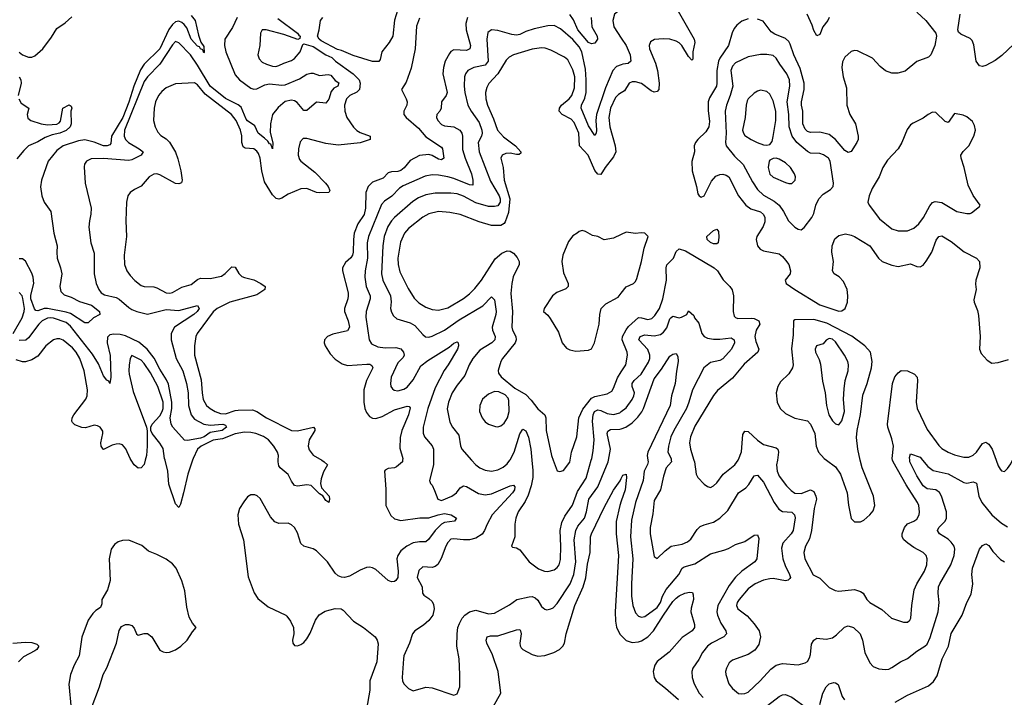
# Model space of a CAD drawing. Header units: inches. Extents: x 1682530 to 1839546, y 640742 to 791647.
# Tile 311 of 656: x 1736153 to 1742449, y 708484 to 712815. Entities that reach past the tile are written whole.
import ezdxf

# ---------------------------------------------------------------- set-up
doc = ezdxf.new("R2010")
doc.units = ezdxf.units.IN
doc.header["$MEASUREMENT"] = 0
for name, color, linetype in [('B7730', 7, 'Continuous'), ('B7731', 7, 'Continuous'), ('B7740', 7, 'Continuous'), ('B7741', 7, 'Continuous')]:
    doc.layers.add(name, color=color, linetype=linetype)

msp = doc.modelspace()

# ---------------------------------------------------------------- linework, layer by layer
at = {"layer": 'B7730', "color": 5}
for points, elevation in [([(1736955.9, 710000), (1736948.6, 709971.4), (1736930, 709949.8), (1736910, 709948.7), (1736884.8, 709970), (1736865, 710000)], 580), ([(1737258.8, 710000), (1737227.5, 709910), (1737200.8, 709790), (1737181.1, 709718.9), (1737170, 709697), (1737150, 709720.5), (1737106.1, 709846.1), (1737101.2, 709930), (1737082.3, 710000)], 580), ([(1738601.8, 710000), (1738601.3, 709990), (1738563.1, 709956.9), (1738549.3, 709950.7), (1738510, 709946.6), (1738490, 709936.2), (1738486.5, 709930), (1738494.1, 709814.1), (1738494.8, 709710), (1738526.3, 709646.3), (1738550, 709623.9), (1738590, 709615.2), (1738711.7, 709631.7), (1738770, 709631.4), (1738829.4, 709650.6), (1738870, 709658), (1738911.3, 709651.3), (1738945.3, 709630), (1738933.1, 709610), (1738870, 709600.7), (1738849.3, 709590.7), (1738808.9, 709551.1), (1738768, 709492), (1738750, 709477.1), (1738710, 709478), (1738670, 709471.8), (1738627.9, 709450), (1738590, 709419.9), (1738570, 709390.9), (1738565, 709370), (1738573.7, 709290), (1738571.9, 709250), (1738559.2, 709230), (1738550, 709223.7), (1738530, 709221.7), (1738510, 709229.9), (1738430, 709301.5), (1738410, 709312.2), (1738390, 709316.4), (1738370, 709313.7), (1738330, 709297.7), (1738262.3, 709257.7), (1738230, 709250.8), (1738210, 709251.9), (1738190, 709260.4), (1738170, 709276.9), (1738122, 709350), (1738050, 709420.4), (1738030, 709433.8), (1737970, 709450.9), (1737950, 709466.9), (1737930, 709534.7), (1737910, 709568.4), (1737890, 709587.2), (1737870, 709596.4), (1737810, 709594.3), (1737785.4, 709605.4), (1737757.2, 709637.2), (1737690, 709755.1), (1737671.6, 709771.6), (1737657.4, 709777.4), (1737630, 709778), (1737610, 709766), (1737585.5, 709734.5), (1737559.6, 709690), (1737548, 709650), (1737553, 709590), (1737583.2, 709490), (1737613.5, 709253.5), (1737652.7, 709152.7), (1737675.8, 709115.8), (1737742.2, 709062.2), (1737854.8, 709010), (1737862, 709002), (1737883.8, 708970), (1737903.1, 708930), (1737906.7, 708890), (1737897.1, 708850), (1737899.1, 708830), (1737910, 708814.8), (1737930, 708813.4), (1737950, 708821.6), (1737970, 708833.4), (1737990, 708858), (1738010, 708894), (1738043.9, 708976.1), (1738068.3, 709011.7), (1738105.8, 709034.2), (1738170, 709051), (1738208.9, 709048.9), (1738222.1, 709042.1), (1738286.5, 708970), (1738350.8, 708930.8), (1738425.2, 708870), (1738438, 708850), (1738445.8, 708825.8), (1738437.1, 708710), (1738391, 708590), (1738391.9, 708530), (1738371.5, 708408.5)], 620), ([(1738084.1, 710000), (1738100.7, 709990), (1738122, 709970), (1738095, 709925), (1738080, 709880), (1738075.8, 709850), (1738082.6, 709822.6), (1738132.2, 709770), (1738134.9, 709750), (1738130.2, 709729.8), (1738110, 709742.7), (1738091.4, 709771.4), (1738070, 709785.6), (1738017.1, 709837.1), (1737990, 709842.2), (1737930, 709832.8), (1737910, 709837.1), (1737890, 709864.7), (1737869.2, 709909.2), (1737818.7, 709950), (1737810, 709963.2), (1737805.3, 709990), (1737805.7, 710000)], 580), ([(1738798.4, 710000), (1738798.2, 709970), (1738773.4, 709870), (1738778.8, 709850), (1738790, 709840.7), (1738806.2, 709806.2), (1738826.2, 709750), (1738850, 709742), (1738915.6, 709770), (1738945.4, 709790), (1738970, 709823.1), (1738990, 709836.5), (1739010, 709832.1), (1739087.3, 709787.3), (1739130, 709778.8), (1739170, 709785.2), (1739290, 709835.9), (1739310, 709839.6), (1739319.6, 709830), (1739317.3, 709810), (1739305.2, 709790), (1739175.1, 709650), (1739141.1, 709590), (1739126, 709550), (1739110, 709526.2), (1739070, 709500.7), (1739030, 709490.6), (1738990.1, 709489.9), (1738930, 709496.8), (1738910, 709494), (1738890, 709472.6), (1738876.8, 709450), (1738848.2, 709371.8), (1738826.2, 709333.8), (1738810, 709320.3), (1738790, 709313.3), (1738730, 709317.2), (1738706.1, 709293.9), (1738694, 709250), (1738727.2, 709190), (1738728.8, 709148.8), (1738736.7, 709136.7), (1738770, 709116.3), (1738790, 709097.3), (1738798.3, 709078.3), (1738802.4, 709050), (1738794.9, 709010), (1738770, 708975.1), (1738735.1, 708944.9), (1738679.1, 708910), (1738663.7, 708890), (1738646, 708830), (1738610.3, 708750), (1738606.5, 708730), (1738598.3, 708610), (1738600.3, 708590), (1738610.2, 708570.2), (1738639.4, 708539.4), (1738670, 708525.7), (1738750, 708548.5), (1738790, 708543.7), (1738930, 708498.8), (1738950, 708506), (1738967, 708550), (1738967.6, 708630), (1738963, 708730), (1738948.7, 708810), (1738949.8, 708890), (1738955.5, 708930), (1738964.4, 708955.6), (1738981.6, 708990), (1738999.3, 709010), (1739029, 709031), (1739070, 709041.9), (1739150, 709016.6), (1739190, 709020.9), (1739285.3, 709074.7), (1739331.7, 709108.3), (1739410, 709126.8), (1739430, 709128.4), (1739450, 709120.7), (1739465.5, 709105.5), (1739490, 709064.4), (1739510, 709048.5), (1739524, 709044), (1739550, 709048.8), (1739563.6, 709056.4), (1739590, 709082.8), (1739671.9, 709210), (1739696.9, 709270), (1739709.5, 709350), (1739697.6, 709490), (1739709.9, 709550), (1739722.8, 709577.2), (1739765, 709630), (1739778.1, 709670), (1739791.5, 709750), (1739849.9, 709830), (1739915.8, 709990), (1739917.6, 710000)], 640), ([(1739042.7, 710000), (1739070, 709969.1), (1739094.4, 709950), (1739130, 709935), (1739170, 709930.2), (1739210, 709937.5), (1739245.1, 709954.9), (1739270, 709975.8), (1739288, 710000)], 660), ([(1739428.1, 710000), (1739433.9, 709933.9), (1739433.5, 709890), (1739423.9, 709836.1), (1739404.9, 709775.1), (1739385, 709735), (1739340.2, 709670), (1739325.8, 709630), (1739319.7, 709590), (1739319.6, 709510), (1739298.8, 709450), (1739303.8, 709443.8), (1739330, 709439.1), (1739350, 709427.3), (1739410.3, 709350), (1739470, 709304.5), (1739509.7, 709290.3), (1739530, 709289.2), (1739570, 709299.1), (1739590, 709312.9), (1739601.6, 709330), (1739610, 709364.7), (1739612.2, 709450), (1739608.1, 709550), (1739618.7, 709601.3), (1739638, 709642), (1739687.8, 709712.2), (1739720.3, 709799.7), (1739774.6, 709885.4), (1739808.2, 710000)], 660), ([(1739564.7, 710000), (1739590, 709931), (1739606.8, 709926.8), (1739630, 709934.8), (1739670, 709987.7), (1739672.2, 710000)], 680), ([(1739161.4, 708390), (1739229.7, 708510), (1739211.7, 708648.3), (1739176.1, 708756.1), (1739139.3, 708830), (1739136.4, 708850), (1739142, 708870), (1739162.8, 708877.2), (1739210, 708877.8), (1739330, 708915.6), (1739350, 708916.5), (1739355.2, 708910), (1739358.5, 708890), (1739351.2, 708830), (1739353.4, 708813.4), (1739360.6, 708800.6), (1739370, 708788.9), (1739430, 708756.9), (1739466.4, 708746.4), (1739510, 708751.3), (1739569.4, 708770), (1739605.6, 708790), (1739626.3, 708810), (1739636.4, 708830), (1739647.4, 708890), (1739702.2, 709070), (1739755.3, 709190), (1739772.6, 709247.4), (1739783.9, 709336.1), (1739801.3, 709410), (1739803.4, 709510), (1739808.5, 709530), (1739890, 709697.4), (1739950, 709808.2), (1739992.3, 709867.7), (1740000, 709883.5)], 620), ([(1740000, 709738.6), (1739990.1, 709710), (1739967.2, 709607.2), (1739967, 709530), (1739981.7, 709390), (1739960.9, 709030), (1739963.3, 708970), (1739970, 708932.7), (1739990, 708888.2), (1740000, 708878.1)], 620), ([(1736610.6, 708409.4), (1736664.2, 708550), (1736687.1, 708630), (1736710, 708673), (1736772.3, 708830), (1736789.7, 708910.3), (1736803.5, 708936.5), (1736830, 708950.4), (1736850, 708950.3), (1736870, 708943.8), (1736885.1, 708925.1), (1736899.3, 708890), (1736910, 708880.4), (1736950, 708891.7), (1736971.2, 708891.2), (1736998, 708870), (1737050, 708785.7), (1737070, 708774.3), (1737090, 708770.3), (1737110, 708772.8), (1737150, 708787.9), (1737184.2, 708810), (1737224, 708850), (1737257.2, 708902.8), (1737282, 708930), (1737258, 708958), (1737236.9, 708996.9), (1737221, 709061), (1737210, 709164), (1737190, 709229), (1737154.3, 709310), (1737130, 709337.4), (1737090, 709366.4), (1737030, 709397.4), (1736977.4, 709417.4), (1736934.2, 709454.2), (1736850, 709487.6), (1736810, 709486.8), (1736782.6, 709477.4), (1736759.2, 709460.8), (1736737.8, 709430), (1736724.7, 709370), (1736731.7, 709230), (1736715.3, 709170), (1736678.4, 709110), (1736678, 709082), (1736670, 709058), (1736640.3, 709039.7), (1736619.9, 709020.1), (1736590, 708977.2), (1736551.4, 708868.6), (1736532.3, 708750), (1736501.5, 708690), (1736478.9, 708630), (1736467.3, 708567.3), (1736481.7, 708410)], 620), ([(1736110.2, 708830.2), (1736190, 708836.6), (1736230, 708833.6), (1736263.5, 708823.5), (1736274.7, 708810), (1736262.7, 708790), (1736250, 708780.8), (1736176.7, 708743.3), (1736145.3, 708710)], 580)]:
    msp.add_lwpolyline(points, dxfattribs=dict(at, elevation=elevation))
at = {"layer": 'B7731', "color": 5}
for points, elevation in [([(1738570, 712879.8), (1738550, 712811.5), (1738538.8, 712710), (1738516.2, 712670), (1738468.1, 712610), (1738458.5, 712561.5), (1738450, 712547.8), (1738410, 712547.4), (1738286.1, 712586.1), (1738210, 712619.2), (1738184.3, 712624.3), (1738079.7, 712679.7), (1738066.9, 712690), (1738057.2, 712710), (1738068.9, 712750), (1738076, 712810), (1738091.5, 712828.5)], 580), ([(1740000, 712878.4), (1739985.5, 712874.5), (1739955.6, 712850), (1739945.4, 712810), (1739952, 712770), (1740000, 712698.1)], 660), ([(1737250, 712843.1), (1737274.4, 712810), (1737296.6, 712716.6), (1737312.3, 712672.3), (1737330, 712644.7), (1737333.4, 712606.6), (1737330, 712603.7), (1737323.7, 712623.7), (1737310, 712628), (1737302.6, 712642.6), (1737290, 712646.8), (1737250, 712691.1), (1737222.7, 712762.7), (1737205.5, 712785.5), (1737190, 712798.3), (1737170, 712806.4), (1737150, 712800.9), (1737130, 712784.3), (1737107, 712753), (1737048.8, 712630), (1736950, 712530.4), (1736924.9, 712495.1), (1736883.8, 712390), (1736851.4, 712288.6), (1736811.6, 712190), (1736740.1, 712070), (1736735, 712025), (1736730, 712014.8), (1736711.6, 712008.4), (1736690, 712009.9), (1736630, 712032.7), (1736570, 712046.4), (1736530, 712041.5), (1736430.2, 712010), (1736390, 711978.4), (1736336.1, 711910), (1736292.3, 711790), (1736287.1, 711747.1), (1736294.9, 711690), (1736310.2, 711650), (1736351.4, 711590), (1736371.4, 711450), (1736392.7, 711370), (1736389.5, 711330), (1736393, 711290), (1736413.9, 711230), (1736421.5, 711190), (1736409.6, 711110), (1736417.1, 711077.1), (1736436.6, 711056.6), (1736481.7, 711041.7), (1736534.9, 711014.9), (1736613.2, 710990), (1736664.2, 710950), (1736665.5, 710930), (1736625.5, 710910), (1736590, 710878), (1736570, 710877.8), (1736477.4, 710937.4), (1736450, 710946.5), (1736330, 710970.3), (1736310, 710969.3), (1736270, 710954.5), (1736256.3, 710956.3), (1736246.8, 710966.8), (1736224.7, 711030), (1736224.6, 711055.4), (1736243.3, 711130), (1736238.4, 711170), (1736230, 711195.3), (1736190, 711271.5), (1736170, 711285.7), (1736150, 711286.6)], 540), ([(1736150, 712607.6), (1736170, 712591.6), (1736210, 712576), (1736230, 712575.3), (1736250, 712584.9), (1736301.3, 712630), (1736356.4, 712703.6), (1736390, 712758.8), (1736444.1, 712795.9), (1736486, 712834)], 540), ([(1737542.7, 712830), (1737514.8, 712765.2), (1737465.4, 712690), (1737461.6, 712650), (1737471.9, 712610), (1737530, 712462), (1737559.5, 712430), (1737630, 712378.5), (1737650, 712370.6), (1737670, 712372.7), (1737721, 712399), (1737750, 712406.3), (1737830, 712397.4), (1737850, 712399.9), (1737942.3, 712437.7), (1737990, 712467.2), (1738013.7, 712473.7), (1738030, 712474), (1738070, 712459.3), (1738126, 712466), (1738141.6, 712461.6), (1738170, 712426.8), (1738192.7, 712412.7), (1738187.3, 712390), (1738162.2, 712377.8), (1738144.2, 712355.8), (1738130, 712306.9), (1738110, 712281.1), (1738050, 712288.9), (1737990, 712234.7), (1737970, 712235.6), (1737927, 712287), (1737910, 712297.3), (1737890, 712301.7), (1737850, 712291.7), (1737805.1, 712254.9), (1737769.6, 712210), (1737756.6, 712150), (1737753.8, 712093.8), (1737771, 712029), (1737770, 711989), (1737759.2, 712019.2), (1737750, 712021.1), (1737739.2, 712039.2), (1737718.7, 712058.7), (1737677, 712090), (1737656.8, 712136.8), (1737610, 712168.7), (1737600.4, 712180.4), (1737570, 712255.6), (1737550, 712271.8), (1737470, 712311.4), (1737370.9, 712390), (1737290, 712523.8), (1737244.5, 712590), (1737170, 712667.1), (1737150, 712675.6), (1737130, 712654), (1737049.5, 712530.5), (1736970, 712451.1), (1736950, 712419.8), (1736824, 712110), (1736820.9, 712070), (1736829.4, 712050), (1736849.7, 712029.7), (1736917.4, 711990), (1736943.1, 711970), (1736930.3, 711950), (1736870, 711919.5), (1736850, 711914.7), (1736690, 711927.4), (1736610, 711925.1), (1736580.4, 711910), (1736568.2, 711891.8), (1736565.7, 711874.3), (1736571.9, 711770), (1736609.2, 711610), (1736608.3, 711571.7), (1736598.5, 711530), (1736595.2, 711490), (1736608.8, 711390), (1736630, 711322), (1736630.2, 711190), (1736642.4, 711130), (1736659, 711090), (1736674.6, 711070), (1736695.9, 711055.9), (1736770, 711038.6), (1736790, 711029.3), (1736850, 710975), (1736870, 710962.9), (1736902, 710950), (1736970, 710933.3), (1737090, 710962.8), (1737170, 710956.9), (1737290, 710988.4), (1737299.7, 710970), (1737287.9, 710950), (1737267.2, 710930), (1737143.1, 710850), (1737122.4, 710810), (1737121.8, 710770), (1737153, 710650), (1737197.1, 710570), (1737220.5, 710490), (1737230.5, 710430), (1737231.6, 710350), (1737248.7, 710288.7), (1737270, 710262.3), (1737330, 710230.9), (1737370, 710222.5), (1737451.3, 710230), (1737470, 710223), (1737476.1, 710210), (1737448.4, 710190), (1737370, 710176.1), (1737331.6, 710150), (1737310, 710141.2), (1737225.6, 710125.6), (1737207.6, 710127.6), (1737132.6, 710210), (1737121.1, 710230), (1737116, 710270), (1737125.3, 710330), (1737126.1, 710370), (1737105.3, 710485.3), (1737092.8, 710512.8), (1737050, 710580.7), (1737012.8, 710652.8), (1736967.4, 710710), (1736914.2, 710754.2), (1736830, 710795.4), (1736796.3, 710803.7), (1736754.2, 710805.8), (1736730, 710802), (1736713.8, 710786.2), (1736713.4, 710750), (1736731, 710669), (1736735.8, 710530), (1736730, 710489), (1736723.9, 710503.9), (1736710, 710511.3), (1736690, 710538.3), (1736656.5, 710616.5), (1736618, 710678), (1736477.2, 710857.2), (1736450, 710879.9), (1736370, 710907.4), (1736350, 710910.2), (1736330, 710907.1), (1736296.6, 710890), (1736274.7, 710870), (1736210, 710781.6), (1736192.6, 710767.4), (1736150, 710765.2)], 560), ([(1737802.9, 712822.9), (1737930.4, 712730), (1737937, 712717), (1737946.8, 712710), (1737944.7, 712695.3), (1737930.7, 712689.3), (1737841, 712721), (1737730, 712750.8), (1737704, 712750), (1737692.4, 712730), (1737688.9, 712650), (1737676, 712590), (1737684.8, 712564.8), (1737703.7, 712543.7), (1737730.8, 712530), (1737770, 712517.3), (1737790, 712515.2), (1737810, 712521.5), (1737841.7, 712538.3), (1737890, 712553.7), (1737910, 712566.7), (1737946.5, 712610), (1737964.1, 712655.9), (1737970, 712661), (1738030, 712643.3), (1738110.9, 712590), (1738150, 712573.8), (1738172.1, 712550), (1738286.3, 712470), (1738322.7, 712430), (1738330.7, 712409.3), (1738325.4, 712370), (1738308.6, 712351.4), (1738264.4, 712330), (1738242.8, 712310), (1738230.2, 712270), (1738231.1, 712230), (1738243.8, 712190), (1738288.4, 712128.4), (1738307.9, 712107.9), (1738330, 712093.7), (1738394.6, 712070), (1738393.4, 712050), (1738330, 712029.1), (1738190, 712013.4), (1738110, 712023.8), (1737990, 712056), (1737964.8, 712055.2), (1737946.4, 712033.6), (1737934.9, 711990), (1737933.4, 711950), (1737942.4, 711922.4), (1737950.4, 711910), (1738040.2, 711840.2), (1738109.3, 711770), (1738125, 711750), (1738135.5, 711724.5), (1738128.8, 711711.2), (1738070, 711709), (1738050, 711710.4), (1737990, 711735.6), (1737950, 711735.2), (1737870, 711699.9), (1737830, 711675), (1737810, 711668.4), (1737792.5, 711672.5), (1737770, 711695.8), (1737719.4, 711779.4), (1737701.2, 711850), (1737690.6, 711930.6), (1737679.5, 711959.5), (1737670, 711975.5), (1737650, 711990.6), (1737593.9, 711993.9), (1737583, 712003), (1737573.7, 712030), (1737572.8, 712072.8), (1737565.6, 712110), (1737536.2, 712170), (1737506.7, 712210), (1737339.3, 712339.3), (1737290, 712398.4), (1737270, 712412.5), (1737150, 712405.3), (1737090, 712379.8), (1737062.8, 712357.2), (1737041.6, 712330), (1737022.3, 712290), (1737012.1, 712250), (1737007.9, 712170), (1737019.5, 712130), (1737037.1, 712097.1), (1737055.8, 712075.8), (1737090, 712053.1), (1737110, 712033.1), (1737148.5, 711968.5), (1737165, 711925), (1737183.9, 711850), (1737191, 711790), (1737187.4, 711772.6), (1737170, 711765.6), (1737150, 711769), (1737050, 711824.2), (1737030, 711830.8), (1737010, 711828.3), (1736982, 711810), (1736930, 711751.1), (1736887.7, 711730), (1736859.3, 711710), (1736844.9, 711690), (1736836.5, 711650), (1736831.3, 711528.7), (1736836.6, 711430), (1736820.7, 711310), (1736823.2, 711250), (1736839, 711210), (1736860.5, 711180.5), (1736890, 711147.2), (1736930, 711116.5), (1736950, 711108.9), (1737010, 711108), (1737030, 711102.4), (1737090, 711070.2), (1737112.7, 711067.3), (1737130, 711071.3), (1737190, 711104.7), (1737250, 711122.4), (1737290, 711154.7), (1737310, 711163.5), (1737370, 711160.8), (1737444, 711176), (1737467.9, 711192.1), (1737510, 711236.1), (1737530, 711233.4), (1737553.9, 711193.9), (1737574.3, 711174.3), (1737590, 711166.4), (1737650, 711152.7), (1737694.7, 711130), (1737722, 711110), (1737720.7, 711090), (1737670, 711057.4), (1737496.9, 711010), (1737414.7, 710970), (1737390, 710947.1), (1737287.1, 710810), (1737279.1, 710790), (1737270.2, 710730), (1737270, 710672), (1737313.9, 710513.9), (1737319.3, 710430), (1737327.2, 710387.2), (1737348.4, 710350), (1737370.2, 710330), (1737402.4, 710310), (1737437.7, 710297.7), (1737470, 710295.2), (1737530, 710316.5), (1737550, 710319.4), (1737642.3, 710322.3), (1737670, 710310.1), (1737730.2, 710270), (1737890, 710189.4), (1737930, 710186.8), (1738031.3, 710210), (1738039.7, 710199.7), (1738040.8, 710190), (1738003.2, 710130), (1737997.3, 710090), (1738004.9, 710065), (1738030, 710032.7), (1738084.1, 710000)], 580), ([(1738710, 712825.2), (1738690, 712773.3), (1738681.8, 712630), (1738655.4, 712504.6), (1738623.5, 712416.5), (1738594.4, 712370), (1738625.1, 712310), (1738630.2, 712290), (1738627.5, 712270), (1738609.2, 712230), (1738610.2, 712210), (1738624.4, 712190), (1738702.1, 712122.1), (1738750, 712067.5), (1738850, 712000.3), (1738857.2, 711990), (1738865.3, 711930), (1738850, 711919.2), (1738830, 711922.9), (1738790, 711947.1), (1738770, 711953.3), (1738710, 711946.8), (1738650, 711915), (1738611.8, 711868.2), (1738590, 711851.6), (1738570, 711845.5), (1738530, 711843.2), (1738510, 711835.4), (1738477.8, 711802.2), (1738410, 711776.5), (1738381.8, 711750), (1738365.9, 711710), (1738363.3, 711610), (1738356.2, 711570), (1738316.1, 711510), (1738292.5, 711450), (1738286.8, 711410), (1738286.4, 711330), (1738281.7, 711310), (1738270, 711293.5), (1738235.8, 711264.2), (1738217.2, 711230), (1738217.5, 711210), (1738253.2, 711070), (1738254.3, 711050), (1738251.9, 711030), (1738229.4, 710970), (1738230.1, 710950), (1738253.6, 710890), (1738262, 710850), (1738250, 710826), (1738154.4, 710805.6), (1738120.5, 710790), (1738103.1, 710770), (1738100.3, 710750), (1738105.3, 710730), (1738138.6, 710678.6), (1738170, 710644.4), (1738215, 710615), (1738250, 710604.3), (1738373.6, 710613.6), (1738392.5, 710612.5), (1738405.6, 710605.6), (1738411.5, 710590), (1738370, 710508.4), (1738353.6, 710450), (1738353.7, 710370), (1738359.3, 710330), (1738370, 710304.2), (1738390, 710279.1), (1738410, 710268.5), (1738430, 710266.4), (1738470, 710279.2), (1738550, 710321.7), (1738630, 710345.6), (1738643.9, 710343.9), (1738650, 710334.8), (1738638.2, 710290), (1738596.6, 710190), (1738585.2, 710145.2), (1738584.3, 710075.7), (1738602.3, 710010), (1738601.8, 710000)], 620), ([(1739016.8, 712830), (1739006.3, 712790), (1739008.4, 712750), (1739034.6, 712650), (1739032.3, 712630), (1739010, 712618), (1738930, 712623), (1738910, 712611.3), (1738900.4, 712599.6), (1738874, 712550), (1738863, 712510), (1738859.3, 712470), (1738886.9, 712350), (1738880.8, 712330), (1738849.3, 712290), (1738848.8, 712250), (1738840.5, 712230), (1738821.1, 712210), (1738819.1, 712190), (1738827.6, 712170), (1738850, 712146), (1738870, 712136.8), (1738930, 712131.3), (1738966.6, 712110), (1738980.1, 712090), (1738984.5, 712070), (1738985.2, 711985.2), (1739000.7, 711930), (1739041.2, 711830), (1739051.4, 711788.6), (1739050, 711758), (1739030, 711760.6), (1738930, 711800.3), (1738890, 711811.7), (1738830, 711822.5), (1738790, 711824.4), (1738744.9, 711815.1), (1738605.6, 711754.4), (1738580.9, 711739.1), (1738533, 711687), (1738485.1, 711654.9), (1738465.6, 711634.4), (1738382.5, 711430), (1738374.9, 711390), (1738377.6, 711290), (1738362.5, 711210), (1738361, 711170), (1738369, 711110), (1738394.8, 711050), (1738395, 711030), (1738368.7, 710950), (1738365.6, 710914.4), (1738388.7, 710768.7), (1738403.1, 710743.1), (1738444.1, 710724.1), (1738490, 710718), (1738559.1, 710719.1), (1738590, 710711.1), (1738606.7, 710690), (1738611.6, 710670), (1738604.5, 710655.5), (1738570, 710623), (1738529.3, 710530), (1738523.2, 710490), (1738526.9, 710470), (1738536.4, 710456.4), (1738547.9, 710447.9), (1738570, 710444), (1738610, 710454), (1738630, 710467.2), (1738670, 710512.6), (1738718, 710602), (1738763, 710637), (1738898.4, 710721.6), (1738930, 710747.6), (1738950, 710756.5), (1738956.5, 710750), (1738958.2, 710730), (1738952.6, 710710), (1738893.2, 710610), (1738866.5, 710573.5), (1738810, 710463.1), (1738762.1, 710330), (1738732.4, 710210), (1738732.6, 710172.6), (1738741.3, 710150), (1738790.7, 710090.7), (1738798.9, 710070), (1738798.4, 710000)], 640), ([(1739807.1, 712830), (1739811.3, 712770), (1739845.5, 712710), (1739847.8, 712690), (1739830, 712666.3), (1739810, 712660.8), (1739790, 712670.5), (1739721.7, 712750), (1739694, 712814), (1739670, 712848.6)], 640), ([(1740000, 712527.6), (1739970, 712516.4), (1739945.8, 712490), (1739899.5, 712380.5), (1739840.9, 712210), (1739837.5, 712170), (1739841, 712110), (1739838.3, 712090), (1739830, 712074.5), (1739790, 712137.2), (1739744.1, 712250), (1739744.9, 712270), (1739767.3, 712312.7), (1739775.2, 712350), (1739775.7, 712430), (1739770, 712499.5), (1739748, 712610), (1739730, 712642.2), (1739690, 712688.7), (1739610, 712757.7), (1739570, 712777.8), (1739530, 712776.3), (1739442.3, 712757.7), (1739390, 712740.6), (1739350, 712721), (1739330, 712717.1), (1739300.3, 712720.3), (1739210, 712746.3), (1739169.3, 712750.7), (1739147.2, 712732.8), (1739139, 712690), (1739147.5, 712550), (1739130, 712525.4), (1739057.1, 712510), (1739019, 712490), (1739004.2, 712470), (1738997.1, 712450), (1738995.1, 712390), (1738999.4, 712350), (1739019, 712270), (1739040.1, 712230), (1739090, 712159.1), (1739107.3, 712110), (1739111.2, 712090), (1739106.5, 712070), (1739085.5, 712030), (1739091.2, 711970), (1739163.7, 711783.7), (1739218.2, 711690), (1739225.7, 711670), (1739225.9, 711650), (1739210, 711626.1), (1739190, 711620.7), (1739150, 711622.2), (1739070, 711644.6), (1738990, 711687.3), (1738950, 711701.7), (1738910, 711706), (1738810, 711706.2), (1738750, 711695.2), (1738703.7, 711676.3), (1738666.5, 711653.5), (1738548.7, 711550), (1738530.1, 711529.9), (1738506.9, 711493.1), (1738484.2, 711430), (1738475, 711370), (1738467.3, 711190), (1738476.1, 711150), (1738523.3, 711050), (1738528.7, 711011.3), (1738524.2, 710970), (1738530, 710944.9), (1738542.3, 710922.3), (1738563.9, 710903.9), (1738650, 710878.3), (1738680.5, 710860.5), (1738730, 710802.6), (1738748.6, 710788.6), (1738770, 710786.2), (1738790, 710792), (1738870, 710830.1), (1738963, 710897), (1739113.9, 710986.1), (1739170, 711044.6), (1739190, 711024), (1739199.8, 710950), (1739198.3, 710930), (1739173.9, 710850), (1739175.5, 710830), (1739192.7, 710790), (1739191.9, 710770), (1739171.3, 710750), (1739096.1, 710703.9), (1739050.1, 710650), (1739026.7, 710610), (1738998.5, 710541.5), (1738950, 710479.3), (1738919.4, 710430), (1738894.8, 710370), (1738887.2, 710327.2), (1738902.6, 710242.5), (1738919.6, 710210), (1738960.6, 710160.6), (1738972, 710092.1), (1738980.9, 710070), (1739042.7, 710000)], 660), ([(1740000, 712348.3), (1739982.7, 712337.3), (1739963, 712317), (1739930.6, 712250), (1739919.4, 712190), (1739926.9, 712130), (1739960.5, 712010), (1739965, 711970), (1739950, 711938), (1739897.6, 711870), (1739870, 711825.4), (1739850, 711828.7), (1739830, 711851.6), (1739789, 711949), (1739733.3, 712010), (1739728, 712090), (1739698.7, 712158.7), (1739679.7, 712179.7), (1739621.5, 712210), (1739603, 712230), (1739604, 712250), (1739616.9, 712270), (1739667.1, 712310), (1739683.8, 712330), (1739700.3, 712379.7), (1739703.7, 712450), (1739690, 712494), (1739658.1, 712558.1), (1739636.7, 712576.7), (1739550, 712620.7), (1739513.6, 712633.6), (1739490, 712636.3), (1739430, 712627.4), (1739310, 712590.6), (1739283.6, 712576.4), (1739263.7, 712556.3), (1739210.1, 712469.9), (1739153.6, 712406.4), (1739139.1, 712380.9), (1739131.5, 712350), (1739134.6, 712310), (1739144.7, 712270), (1739182.6, 712182.6), (1739207.5, 712110), (1739247.4, 712067.4), (1739322.7, 712010), (1739357.6, 711970), (1739356.9, 711963.1), (1739347.1, 711952.9), (1739330, 711952.8), (1739290, 711962.9), (1739260.5, 711959.5), (1739238.2, 711950), (1739229.5, 711930.5), (1739243.8, 711870), (1739250.7, 711790), (1739287.8, 711670), (1739277.8, 711582.2), (1739256.8, 711523.2), (1739250, 711511.8), (1739230, 711499.4), (1739170, 711500.2), (1739090, 711522.5), (1738970, 711569.8), (1738902.5, 711582.5), (1738830, 711588.4), (1738770, 711574), (1738730, 711553.8), (1738639.3, 711480.7), (1738612.9, 711450), (1738587.7, 711392.3), (1738571.3, 711290), (1738572.5, 711250), (1738583.3, 711203.3), (1738636.2, 711096.2), (1738675.2, 711035.2), (1738704.8, 711004.8), (1738750, 710978.6), (1738790, 710963.8), (1738830, 710959.4), (1738890, 710973.6), (1738990, 711032.7), (1739030, 711062.3), (1739063.7, 711096.3), (1739105.2, 711150), (1739194.2, 711285.8), (1739236.2, 711323.8), (1739270, 711338.6), (1739290, 711335), (1739310, 711322.4), (1739334.8, 711294.8), (1739347.5, 711270), (1739347.2, 711250), (1739308.5, 711171.5), (1739299.6, 711130), (1739294.2, 711065.8), (1739303.3, 710950), (1739300.9, 710850), (1739305.2, 710830), (1739326.3, 710790), (1739328.5, 710770), (1739321.7, 710750), (1739239.7, 710650), (1739229.2, 710630), (1739213.4, 710573.4), (1739215.5, 710555.5), (1739232.3, 710532.3), (1739319.5, 710459.5), (1739390, 710418.9), (1739424.2, 710384.2), (1739467.1, 710327.1), (1739510.1, 710290.1), (1739517.3, 710270), (1739518.4, 710190), (1739553.8, 710030), (1739564.7, 710000)], 680), ([(1736150.1, 712450), (1736160.1, 712430), (1736162.9, 712410), (1736143.2, 712330)], 520), ([(1736146.7, 712310), (1736162.8, 712282.8), (1736210.7, 712250), (1736200.7, 712210), (1736205.8, 712185.8), (1736224.7, 712170), (1736290, 712148.7), (1736330, 712143.7), (1736391.5, 712148.5), (1736404.5, 712155.5), (1736413.3, 712166.7), (1736428.5, 712250), (1736470.4, 712270.4), (1736482.8, 712262.8), (1736487.3, 712250), (1736480.4, 712230), (1736483.1, 712150), (1736474.9, 712130), (1736450, 712107.9), (1736410.3, 712090), (1736360.5, 712079.5), (1736316.7, 712063.3), (1736270, 712035.6), (1736210.4, 712009.6), (1736179.9, 711980.1), (1736133.9, 711926.1)], 520), ([(1740000, 711442.5), (1739950, 711418.5), (1739890, 711408), (1739850, 711429.2), (1739815.3, 711435.3), (1739770, 711462), (1739750, 711468.7), (1739730, 711462), (1739718, 711450), (1739690, 711434.5), (1739663, 711397), (1739626.3, 711310), (1739620.1, 711270), (1739630, 711197.4), (1739659.3, 711130), (1739659.2, 711110), (1739645.5, 711094.5), (1739588.4, 711071.6), (1739559.7, 711050), (1739505.8, 710970), (1739502, 710950), (1739530, 710927.6), (1739545.7, 710905.7), (1739598.7, 710818.7), (1739622.6, 710750), (1739650, 710716.4), (1739670, 710704.2), (1739710, 710696.5), (1739790, 710702.4), (1739810, 710711.6), (1739829.3, 710750.7), (1739858.5, 710870), (1739861.5, 710930), (1739872.1, 710970), (1739900.2, 710999.8), (1739979.3, 711040.7), (1740000, 711067.9)], 720), ([(1736111.2, 710810), (1736169.4, 710910), (1736181.7, 710950), (1736183.4, 710970), (1736173.3, 711033.3), (1736169.3, 711049.3), (1736150, 711072)], 560), ([(1736865, 710000), (1736858.4, 710010), (1736831.9, 710071.9), (1736810, 710096.8), (1736790, 710104.4), (1736770, 710102.3), (1736744.2, 710095.8), (1736690, 710068), (1736686, 710070), (1736673.3, 710090), (1736671.1, 710110), (1736685.1, 710170), (1736684.4, 710184.4), (1736666.6, 710210), (1736650, 710219.7), (1736630, 710224.2), (1736574, 710206), (1736550, 710208.3), (1736506.1, 710226.1), (1736490, 710241.2), (1736486, 710250), (1736488.2, 710270), (1736498.9, 710290), (1736575.8, 710390), (1736584.1, 710410), (1736586.2, 710450), (1736565.8, 710570), (1736537.2, 710650), (1736513.7, 710690), (1736490, 710718.5), (1736430, 710767.6), (1736410, 710776.1), (1736390, 710775.6), (1736370, 710768.4), (1736320.2, 710730), (1736270, 710664.5), (1736230, 710641.1), (1736190, 710629.1), (1736170, 710629.1), (1736130, 710640.7)], 580), ([(1737082.3, 710000), (1737079.6, 710010), (1737070, 710075.1), (1737050, 710107.6), (1736999.3, 710170), (1736992, 710190), (1736992, 710210), (1737000.9, 710230), (1737050, 710283.2), (1737064.5, 710310), (1737070.6, 710330), (1737069.4, 710370), (1737036.2, 710470), (1736990, 710558.5), (1736950, 710618.4), (1736930, 710638.5), (1736870, 710669.3), (1736859.5, 710650), (1736852.1, 710607.9), (1736850.2, 710570), (1736853.8, 710550), (1736878, 710438), (1736964, 710210), (1736968, 710188), (1736969.1, 710089.1), (1736963.5, 710030), (1736955.9, 710000)], 580), ([(1739672.2, 710000), (1739681.1, 710050), (1739714.5, 710150), (1739728, 710270), (1739753.7, 710326.3), (1739810, 710397.2), (1739830, 710407.5), (1739910, 710423.5), (1739938.3, 710441.7), (1739950, 710460.3), (1739974.6, 710525.4), (1740000, 710565.2)], 680), ([(1739808.2, 710000), (1739811.1, 710010), (1739820.4, 710059.6), (1739825.5, 710130), (1739815.2, 710250), (1739819.9, 710290), (1739829, 710310), (1739850, 710321.5), (1739870, 710317.8), (1739910, 710297.6), (1739950, 710291.6), (1739990, 710303.3), (1740000, 710310.9)], 660), ([(1737805.7, 710000), (1737807, 710030), (1737800.7, 710050), (1737777.7, 710090), (1737744, 710130), (1737711.6, 710151.6), (1737663.8, 710170), (1737630, 710177.6), (1737590, 710178.5), (1737530, 710167.9), (1737450, 710135.5), (1737390, 710128.2), (1737312.9, 710090), (1737289.2, 710070), (1737262.3, 710010), (1737258.8, 710000)], 580), ([(1739288, 710000), (1739290, 710002.8), (1739314.2, 710050), (1739350, 710168.7), (1739370, 710197), (1739390, 710188.4), (1739405.9, 710145.9), (1739422, 710070), (1739428.1, 710000)], 660), ([(1739917.6, 710000), (1739929.9, 710070), (1739908.9, 710170), (1739913.9, 710186.1), (1739930, 710195.8), (1739990, 710197.6), (1740000, 710201)], 640)]:
    msp.add_lwpolyline(points, dxfattribs=dict(at, elevation=elevation))
at = {"layer": 'B7731', "color": 5, "elevation": 680}
msp.add_lwpolyline([(1739190, 710438.9), (1739150, 710422.6), (1739112, 710390), (1739094.6, 710350), (1739092.9, 710310), (1739110.3, 710270), (1739130, 710244.4), (1739150, 710230.4), (1739195.1, 710215.1), (1739210, 710213.7), (1739230, 710220.3), (1739250, 710236), (1739272.9, 710270), (1739282.6, 710310), (1739281.3, 710381.3), (1739277.1, 710397.1), (1739258.3, 710418.3), (1739216.6, 710436.6)], close=True, dxfattribs=at)
at = {"layer": 'B7740', "color": 5}
for points, elevation in [([(1740170, 710000), (1740171.4, 709990), (1740168.3, 709971.7), (1740145.8, 709930), (1740138.7, 709870), (1740090, 709729.6), (1740064.7, 709615.3), (1740059.6, 709510), (1740073.6, 709370), (1740065.2, 709210), (1740066, 709130), (1740074.3, 709070), (1740090, 709023.7), (1740110, 709001.8), (1740130, 708995.6), (1740150, 709000.5), (1740230, 709057.5), (1740250, 709089.3), (1740263.9, 709130), (1740286.3, 709173.7), (1740366.9, 709270), (1740390, 709309), (1740402.5, 709317.5), (1740470, 709336.3), (1740570, 709401.3), (1740656, 709424), (1740685.2, 709434.8), (1740730, 709460.4), (1740790, 709479.5), (1740850, 709521.3), (1740870, 709522), (1740879, 709499), (1740867.4, 709370), (1740854, 709350), (1740770, 709291.2), (1740730, 709252), (1740690, 709197.8), (1740617, 709070), (1740611, 709031), (1740614.3, 709010), (1740637, 708957), (1740669.2, 708910), (1740672.6, 708890), (1740655.8, 708870), (1740577.3, 708830), (1740550.1, 708809.9), (1740518.8, 708770), (1740495.1, 708725), (1740458, 708670), (1740451.8, 708650), (1740452.7, 708610), (1740466.2, 708570), (1740497.8, 708510), (1740522.9, 708482.9)], 640), ([(1740319.7, 710000), (1740321, 709990), (1740287.2, 709950), (1740270, 709898), (1740250.2, 709810), (1740210, 709742), (1740202.3, 709657.7), (1740184.1, 709570), (1740184.1, 709530), (1740210, 709384.7), (1740230, 709371), (1740279.5, 709420.5), (1740319.5, 709450), (1740390, 709463.9), (1740422.2, 709477.8), (1740444.3, 709495.7), (1740484.3, 709555.7), (1740504.8, 709575.2), (1740530, 709587.3), (1740590, 709603.5), (1740630, 709628.2), (1740681, 709679), (1740749.8, 709790), (1740796.2, 709823.8), (1740815, 709845), (1740850, 709899.3), (1740858, 709902), (1740870, 709904.9), (1740910, 709858.3), (1740976.3, 709730), (1741007.6, 709687.6), (1741031.4, 709671.4), (1741090, 709666.5), (1741106.5, 709650), (1741110.7, 709630.7), (1741098.3, 709550), (1741086, 709530), (1741033.5, 709470), (1741023.2, 709436.8), (1741031.8, 709370), (1741046.6, 709326.6), (1741076, 709270), (1741080.8, 709250), (1741077.4, 709242.6), (1741067.3, 709232.7), (1741050, 709228.3), (1740970, 709242.5), (1740950, 709242.3), (1740910, 709232), (1740855.3, 709210), (1740810, 709177.6), (1740752.6, 709110), (1740740.7, 709090), (1740737.2, 709070), (1740745.8, 709050), (1740804.1, 709004.1), (1740850, 708954.2), (1740880.9, 708910), (1740890.9, 708870), (1740879.3, 708820.7), (1740854, 708786), (1740810, 708756.8), (1740710, 708721.5), (1740690, 708704.2), (1740672.3, 708670), (1740667.1, 708650), (1740668, 708630), (1740687.3, 708570), (1740710, 708539.7), (1740750, 708509.2), (1740770, 708505.4), (1740790, 708508.3), (1740810, 708517.6), (1740887.8, 708590), (1740955.7, 708664.3), (1740989.9, 708690.1), (1741030, 708699.3), (1741130, 708692.2), (1741176.3, 708703.7), (1741190, 708714), (1741203.7, 708736.3), (1741210, 708758), (1741216, 708824), (1741230, 708850.3), (1741250, 708862.3), (1741310, 708856.5), (1741350, 708864.7), (1741376.4, 708883.6), (1741426.6, 708933.4), (1741450, 708940.7), (1741484.4, 708930), (1741526.5, 708890), (1741542.9, 708850), (1741557.7, 708770), (1741590, 708704), (1741610, 708680.4), (1741647.1, 708667.1), (1741690, 708661.5), (1741710, 708664), (1741730, 708674), (1741785.1, 708710), (1741830, 708731.4), (1741890, 708779.2), (1741941.7, 708810), (1741955.3, 708824.7), (1741973.9, 708866.1), (1742025.7, 709030), (1742032.7, 709090), (1742026, 709150), (1742028.6, 709190), (1742036.1, 709210), (1742107.2, 709330), (1742128.4, 709390), (1742133.2, 709430), (1742128.7, 709450), (1742110, 709476.4), (1742090, 709495), (1742034.7, 709530), (1742021, 709550), (1742029.8, 709570), (1742070, 709609.1), (1742079.8, 709630), (1742079.9, 709670), (1742046.8, 709770), (1742033.4, 709793.4), (1742010, 709809.9), (1741956.1, 709816.1), (1741930, 709836.4), (1741890, 709899.1), (1741844.6, 709990), (1741843.8, 710000)], 660), ([(1740464.6, 710000), (1740467.8, 709990), (1740479.3, 709910), (1740489.2, 709890), (1740530, 709845.5), (1740550, 709831.6), (1740570, 709826), (1740590, 709834.9), (1740610, 709854.6), (1740650.5, 709909.5), (1740725.1, 709970), (1740746.7, 710000)], 680), ([(1740997.6, 710000), (1740993.1, 709970), (1740995.8, 709930), (1741010, 709897.2), (1741056.1, 709836.1), (1741085, 709805), (1741109.2, 709789.2), (1741150, 709786.4), (1741210, 709809.4), (1741230, 709799.1), (1741244.7, 709770), (1741247.3, 709750), (1741234.1, 709690), (1741216.2, 709550), (1741202.5, 709497.5), (1741177.3, 709450), (1741166.6, 709410), (1741172.8, 709370), (1741227.6, 709267.6), (1741270, 709246.2), (1741330, 709185.3), (1741366.7, 709166.7), (1741390, 709161.5), (1741490, 709172.8), (1741530, 709160.7), (1741546, 709150), (1741569.2, 709109.2), (1741588.2, 709090), (1741665, 709045), (1741728, 708990), (1741804.2, 708964.2), (1741830, 708964.6), (1741843.7, 708976.3), (1741851, 708990), (1741856.8, 709070), (1741872.1, 709170), (1741889.1, 709210), (1741939.1, 709290), (1741953, 709330), (1741955.5, 709370), (1741948.7, 709390), (1741931, 709410), (1741870, 709442.6), (1741830.9, 709470), (1741806.4, 709490), (1741795, 709510), (1741795.6, 709530), (1741810, 709570.2), (1741830, 709593.8), (1741870.5, 709609.5), (1741890, 709623.1), (1741903.5, 709650), (1741906.8, 709670), (1741902.5, 709710), (1741893.2, 709730), (1741821.2, 709841.3), (1741737.9, 709990), (1741734.4, 710000)], 680), ([(1741310.9, 710000), (1741370, 709957.8), (1741401.4, 709910), (1741443.6, 709790), (1741452.7, 709712.7), (1741470, 709626.4), (1741490, 709606.5), (1741530, 709606), (1741550, 709615.8), (1741590, 709651.1), (1741610, 709676.5), (1741621.7, 709710), (1741613.1, 709770), (1741539.2, 709950), (1741527.8, 710000)], 720), ([(1741925.3, 710000), (1741959.7, 709959.7), (1741994.1, 709934.1), (1742090, 709912.4), (1742190, 709857.3), (1742210, 709853.5), (1742250, 709860.6), (1742270, 709852.9), (1742285.1, 709770), (1742305.4, 709730), (1742370, 709651.1), (1742430, 709597.8), (1742470, 709574.3)], 660), ([(1742396.8, 710000), (1742410, 709964), (1742422, 709942), (1742430, 709930.6), (1742450, 709928), (1742470, 709946), (1742490, 709976.4), (1742500.7, 710000)], 680), ([(1740000, 709883.5), (1740010, 709904), (1740030, 709911), (1740033.4, 709890), (1740024.8, 709810), (1740000, 709738.6)], 620), ([(1741750, 708453), (1741830, 708496.9), (1741963.3, 708556.7), (1741995.9, 708584.1), (1742019.4, 708620.6), (1742051.1, 708730), (1742091.3, 708810), (1742110, 708892), (1742178.9, 709010), (1742208.4, 709090), (1742236.4, 709143.6), (1742247.3, 709210), (1742241.7, 709270), (1742246, 709310), (1742290, 709430.8), (1742310, 709454.8), (1742330, 709466), (1742350, 709454.8), (1742375.6, 709415.6), (1742424.7, 709364.7), (1742449, 709349)], 640), ([(1740000, 708878.1), (1740030, 708847.7), (1740070, 708835), (1740110, 708838.3), (1740130, 708845.4), (1740168.5, 708871.5), (1740205.2, 708910), (1740268.8, 709010), (1740330, 709096.9), (1740350, 709117.8), (1740370, 709132.9), (1740406.6, 709150), (1740436.2, 709156.2), (1740454.4, 709154.4), (1740459.9, 709139.9), (1740460.8, 709110), (1740446.2, 709053.8), (1740445, 709030), (1740467.7, 708950), (1740468.9, 708930), (1740453.4, 708910), (1740390, 708865.5), (1740306.7, 708773.3), (1740230, 708712.3), (1740213.4, 708690), (1740204, 708650), (1740211, 708610), (1740221.8, 708590), (1740283.2, 708543.2), (1740365, 708470)], 620), ([(1741270, 708438), (1741289, 708510), (1741310, 708551.7), (1741330, 708570.3), (1741358.3, 708578.3), (1741370, 708577.1), (1741385.5, 708565.5), (1741412.6, 708490), (1741427.9, 708467.9)], 640), ([(1740906.6, 708410), (1741010, 708489.1), (1741030, 708499.6), (1741050, 708501.7), (1741090, 708485.3), (1741190, 708412)], 640)]:
    msp.add_lwpolyline(points, dxfattribs=dict(at, elevation=elevation))
at = {"layer": 'B7741', "color": 5}
for points, elevation in [([(1740364, 712870), (1740465.8, 712690), (1740470.9, 712670), (1740456.6, 712610), (1740456.4, 712563.6), (1740450, 712557.6), (1740430, 712579.2), (1740386.5, 712650), (1740370, 712666.5), (1740350, 712677.8), (1740310, 712690.4), (1740266.8, 712693.2), (1740211.9, 712688.1), (1740186, 712674), (1740178, 712650), (1740180.2, 712630), (1740218, 712538), (1740231.8, 712490), (1740242.1, 712410), (1740238.9, 712370), (1740230, 712355.4), (1740210, 712351.9), (1740190, 712360.8), (1740130, 712406.5), (1740090, 712418.8), (1740070, 712418), (1740049.6, 712410.4), (1740019.4, 712360.6), (1740000, 712348.3)], 680), ([(1740810, 712821.1), (1740770, 712806.6), (1740739.3, 712780.7), (1740721.9, 712758.1), (1740708.1, 712731.9), (1740684.7, 712650), (1740630.6, 712570), (1740621.8, 712550), (1740610.9, 712490), (1740611.4, 712410), (1740607.7, 712390), (1740564.1, 712315.9), (1740555.7, 712290), (1740554.8, 712234.8), (1740563.7, 712163.7), (1740560.4, 712130), (1740541.2, 712098.8), (1740489.1, 712050), (1740473.8, 712030), (1740466.3, 712010), (1740467.4, 711970), (1740450.2, 711909.8), (1740452.1, 711850), (1740481.1, 711750), (1740490, 711703), (1740496.9, 711690), (1740510, 711681.1), (1740530, 711690.3), (1740575.8, 711784.2), (1740604.4, 711815.6), (1740630, 711826.6), (1740650, 711827.2), (1740670, 711821.9), (1740686.4, 711810), (1740750.1, 711690), (1740795.2, 711630), (1740827.3, 711607.3), (1740890, 711587.6), (1740910.1, 711570), (1740917.9, 711550), (1740917.4, 711522.6), (1740906.5, 711493.5), (1740867.3, 711430), (1740863.2, 711410), (1740870, 711370.7), (1740888.6, 711348.6), (1740910, 711337.7), (1741010, 711318), (1741030, 711302.6), (1741050, 711278.7), (1741071.2, 711250), (1741082.4, 711210), (1741079, 711190), (1741047.7, 711150), (1741053.7, 711130), (1741108.8, 711090), (1741270, 710993), (1741390, 710952.8), (1741410, 710953.3), (1741432, 710970), (1741445.4, 711010), (1741448.5, 711050), (1741443.7, 711090), (1741421.5, 711141.5), (1741392.2, 711172.2), (1741361.3, 711190), (1741349.8, 711210), (1741356.5, 711270), (1741346.2, 711330), (1741348.7, 711370), (1741365.9, 711414.1), (1741390, 711435.8), (1741433.8, 711446.2), (1741470, 711438.7), (1741490, 711428.7), (1741590, 711369.1), (1741644.7, 711290), (1741668.7, 711270), (1741730, 711245.4), (1741770, 711238.2), (1741850, 711253.8), (1741890, 711237.4), (1741910, 711234.9), (1741930, 711245.7), (1741950, 711271.8), (1741984.6, 711330), (1742013.6, 711406.4), (1742030, 711428.8), (1742050, 711432.9), (1742110, 711398), (1742191.4, 711331.4), (1742270.4, 711290), (1742290.2, 711270), (1742293.2, 711230), (1742266.7, 711150), (1742264.5, 711124.5), (1742268.7, 711090), (1742254.9, 711025.1), (1742255.5, 711010), (1742276.9, 710956.9), (1742283.8, 710923.8), (1742293.5, 710790), (1742290.8, 710710), (1742301.1, 710681.1), (1742339.4, 710639.4), (1742370, 710620.3), (1742410, 710623.1), (1742475.7, 710644.3)], 720), ([(1741890, 712863.1), (1741946.7, 712810), (1742010.4, 712730), (1742014.4, 712710), (1742003.8, 712650), (1741978, 712590), (1741964.6, 712575.4), (1741890, 712547.1), (1741814.5, 712485.5), (1741767.1, 712472.9), (1741730, 712473.6), (1741690, 712489), (1741655.3, 712515.3), (1741605.6, 712570), (1741510, 712616.4), (1741490, 712619.1), (1741470, 712612.1), (1741430, 712575.3), (1741414.9, 712545.1), (1741409.1, 712510), (1741419.1, 712450), (1741438.9, 712378.9), (1741442.6, 712270), (1741460.6, 712210), (1741496.3, 712150), (1741514.5, 712070), (1741513.5, 712050), (1741505, 712030), (1741470, 711972.3), (1741450, 711965.6), (1741430, 711978.6), (1741370, 712050.5), (1741330, 712080.5), (1741270, 712096.8), (1741210, 712094), (1741190, 712101), (1741176.1, 712116.1), (1741161.5, 712150), (1741161.2, 712230), (1741152.7, 712270), (1741152.8, 712290), (1741168.5, 712370), (1741169.5, 712410), (1741143.5, 712503.5), (1741103.4, 712590), (1741079.9, 712659.9), (1741070, 712676.2), (1741050, 712694.5), (1740982.2, 712722.2), (1740957.8, 712737.8), (1740906.3, 712806.3), (1740870, 712818.3)], 720), ([(1741328, 712830), (1741319.6, 712810), (1741287.9, 712770), (1741270, 712720.9), (1741250, 712711.8), (1741230, 712746), (1741220.3, 712780.3), (1741187.6, 712850)], 680), ([(1742510, 712658), (1742433.5, 712586.5), (1742390, 712554.2), (1742330, 712522), (1742310, 712516.4), (1742290, 712520.5), (1742269.8, 712550), (1742254.3, 712654.3), (1742243.1, 712683.1), (1742230, 712695.4), (1742170, 712723), (1742156.6, 712736.6), (1742151.5, 712751.5), (1742166.9, 712850)], 720), ([(1740000, 712698.1), (1740031.2, 712651.2), (1740055.7, 712590), (1740060.7, 712550), (1740044.2, 712535.8), (1740010, 712531.3), (1740000, 712527.6)], 660), ([(1740000, 711067.9), (1740030, 711107.2), (1740076.9, 711130), (1740090, 711142.3), (1740099.8, 711160.2), (1740129.9, 711270), (1740145.9, 711354.1), (1740170.8, 711430), (1740151.2, 711450), (1740127.5, 711452.5), (1740090, 711448), (1740030, 711456.9), (1740000, 711442.5)], 720), ([(1740000, 710565.2), (1740028.6, 710610), (1740039.3, 710670), (1740036.4, 710690), (1740005.1, 710770), (1740007.3, 710790), (1740030, 710833.2), (1740045.9, 710854.1), (1740110, 710911.2), (1740130, 710910.6), (1740170, 710899.6), (1740194, 710906), (1740215.1, 710924.9), (1740244.4, 710970), (1740265.9, 711030), (1740287.9, 711150), (1740287.5, 711230), (1740292, 711248), (1740333.1, 711290), (1740350, 711334.5), (1740370, 711350.1), (1740410, 711337.1), (1740592.9, 711230), (1740615.1, 711210), (1740651.8, 711151.8), (1740694.3, 711110), (1740708.6, 711088.6), (1740717.3, 711050), (1740714.1, 710950), (1740721.2, 710921.2), (1740730.8, 710910.8), (1740746, 710906), (1740830, 710908.1), (1740850, 710904.6), (1740880.2, 710890), (1740884.6, 710870), (1740862.7, 710830), (1740854.7, 710790), (1740859.2, 710759.2), (1740878.2, 710710), (1740871.8, 710690), (1740785.9, 710614.1), (1740710, 710524.6), (1740614.6, 710445.4), (1740590, 710412.8), (1740470, 710217.7), (1740441.6, 710150), (1740435.5, 710110), (1740441.8, 710070), (1740464.6, 710000)], 680), ([(1740000, 710310.9), (1740030, 710333.9), (1740070, 710387.5), (1740080.8, 710410), (1740083.4, 710430), (1740069.3, 710470), (1740068.7, 710490), (1740082.1, 710510), (1740126.2, 710550), (1740172.7, 710627.3), (1740181.4, 710650), (1740183, 710670), (1740170, 710707.6), (1740112.9, 710770), (1740119.8, 710790), (1740150, 710800.8), (1740210, 710795.3), (1740250, 710803.3), (1740270, 710817.7), (1740290, 710844.9), (1740310, 710902.6), (1740316.4, 710910), (1740330, 710919.7), (1740370, 710910.3), (1740385.2, 710914.8), (1740418, 710930), (1740430, 710954), (1740463.5, 710923.5), (1740467.7, 710910), (1740496.2, 710876.2), (1740515.4, 710810), (1740529.6, 710789.6), (1740550, 710779.4), (1740590, 710773.1), (1740630, 710773.1), (1740702.6, 710782.6), (1740721.7, 710770), (1740722.8, 710750), (1740705.4, 710710), (1740650, 710647.2), (1740630, 710637.5), (1740570, 710624), (1740528.1, 710590), (1740454.8, 710450), (1740432.5, 710370), (1740415.7, 710330), (1740335.6, 710190), (1740317.6, 710150), (1740301, 710090), (1740296.3, 710050), (1740318.4, 710010), (1740319.7, 710000)], 660), ([(1741527.8, 710000), (1741511.7, 710070), (1741503.9, 710143.9), (1741507.5, 710190), (1741528.4, 710291.6), (1741543.8, 710416.2), (1741571.4, 710490), (1741599, 710590), (1741603.8, 710630), (1741592.7, 710690), (1741557.4, 710730), (1741473.2, 710793.2), (1741315, 710875), (1741230, 710899.9), (1741110, 710897.3), (1741101.6, 710890), (1741098.3, 710801.7), (1741088.1, 710711.9), (1741098.1, 710610), (1741095.3, 710590), (1741070, 710552.7), (1741018.8, 710501.2), (1741000.6, 710470), (1740990.2, 710430), (1740996.2, 710370), (1741015.5, 710330), (1741050, 710297.7), (1741110, 710267.5), (1741190, 710250.8), (1741210, 710231), (1741236.3, 710170), (1741245.5, 710090), (1741260.8, 710050), (1741296.8, 710010), (1741310.9, 710000)], 720), ([(1740000, 710201), (1740029.2, 710210.8), (1740070, 710238.4), (1740104.7, 710275.3), (1740131.3, 710308.7), (1740142, 710330), (1740210, 710520.2), (1740257.9, 710582.1), (1740310, 710663.7), (1740330, 710677), (1740350, 710682), (1740362, 710662), (1740364.4, 710630), (1740352.3, 710567.7), (1740344.8, 710490), (1740321.7, 710410), (1740311.5, 710350), (1740170.1, 710050), (1740165.9, 710030), (1740170, 710000)], 640), ([(1741734.4, 710000), (1741730.9, 710010), (1741740.1, 710090), (1741730, 710136.9), (1741703.4, 710210), (1741702.1, 710230), (1741734, 710490), (1741748.4, 710531.6), (1741770, 710558.7), (1741790, 710573.3), (1741830, 710571.7), (1741874.4, 710550), (1741891, 710530), (1741894.2, 710510), (1741884.8, 710370), (1741891.4, 710330), (1741956.2, 710196.2), (1742030, 710092.6), (1742050, 710073.4), (1742089.6, 710050.4), (1742130, 710034.5), (1742190, 710018.8), (1742221.2, 710018.8), (1742250, 710031.3), (1742270.7, 710050), (1742310, 710107.2), (1742330, 710114.7), (1742350, 710101.5), (1742371, 710070), (1742396.8, 710000)], 680), ([(1740746.7, 710000), (1740750, 710004.6), (1740767.6, 710052.4), (1740776.5, 710163.5), (1740790, 710185.3), (1740810, 710182.3), (1740870, 710128.1), (1740910, 710100.8), (1740990, 710078.5), (1740999.7, 710070), (1741005.1, 710050), (1740997.6, 710000)], 680), ([(1741843.8, 710000), (1741842.5, 710017.5), (1741850, 710040.7), (1741910, 710018), (1741925.3, 710000)], 660)]:
    msp.add_lwpolyline(points, dxfattribs=dict(at, elevation=elevation))
for points, elevation in [([(1740930, 712593.7), (1740890, 712592.2), (1740810, 712577.9), (1740730, 712539.5), (1740710, 712517.2), (1740700.4, 712490), (1740713.1, 712390), (1740696.8, 712330), (1740671.7, 712268.3), (1740663.1, 712230), (1740669.5, 712090), (1740665.2, 712030), (1740670.2, 712010), (1740723.6, 711943.6), (1740779.8, 711890), (1740838.6, 711778.6), (1740870, 711729.3), (1740910, 711694.4), (1740976.4, 711656.4), (1741009.3, 711630), (1741037.6, 711590), (1741069.1, 711530), (1741110, 711490.2), (1741130, 711476.5), (1741150, 711472.4), (1741170, 711488), (1741218.7, 711550), (1741230, 711576), (1741243.5, 711630), (1741263.5, 711670), (1741290, 711699.6), (1741338, 711730), (1741355.1, 711750), (1741355.8, 711770), (1741335.9, 711910), (1741323.9, 711930), (1741292.4, 711952.4), (1741270, 711959), (1741210, 711963), (1741190, 711973.2), (1741122.4, 712030), (1741092.7, 712070), (1741074.1, 712130), (1741071.5, 712210), (1741059.9, 712290), (1741078.5, 712390), (1741075, 712430), (1741057.9, 712470), (1741012.7, 712530), (1740990, 712568.5), (1740970, 712585.8)], 740), ([(1740890, 712364), (1740870, 712358.3), (1740850, 712345.7), (1740811.5, 712310), (1740804.3, 712295.7), (1740798.2, 712270), (1740792.3, 712190), (1740774.8, 712110), (1740780.2, 712090), (1740790, 712074.9), (1740830, 712050.2), (1740868.4, 712030), (1740910, 712015.6), (1740930, 712013.4), (1740950, 712017.6), (1740964.2, 712035.8), (1740971.8, 712068.2), (1740987, 712170), (1740987.7, 712230), (1740970, 712297.6), (1740950, 712339.6), (1740930, 712355.8)], 760), ([(1741990, 712224.5), (1741961, 712210), (1741930, 712186.6), (1741865.5, 712154.5), (1741850, 712143.7), (1741827.6, 712112.4), (1741793.4, 712030), (1741770.2, 711989.8), (1741702.8, 711917.2), (1741671.3, 711870), (1741649.2, 711810.8), (1741603.4, 711736.6), (1741583.7, 711690), (1741576.5, 711650), (1741584.2, 711630), (1741650, 711542), (1741730, 711478.3), (1741770, 711464.9), (1741830, 711466.5), (1741870, 711482.4), (1741903.1, 711510), (1741931.6, 711550), (1741973.5, 711626.5), (1741990, 711646.4), (1742006.9, 711653.1), (1742050, 711646.5), (1742144.9, 711590), (1742210, 711575.8), (1742230, 711575.5), (1742239.7, 711580.3), (1742290, 711622), (1742294, 711630), (1742250, 711692), (1742218.6, 711758.6), (1742192.5, 711870), (1742172.6, 711930), (1742171.8, 711950), (1742186.5, 711973.5), (1742222.7, 712010), (1742253.2, 712070), (1742265.2, 712110), (1742258.6, 712138.6), (1742245.6, 712165.6), (1742210, 712194), (1742185.6, 712205.6), (1742130, 712216), (1742090, 712158), (1742070, 712165.1), (1742010, 712222.9)], 740), ([(1740990, 711929.8), (1740970, 711927.3), (1740950, 711916.9), (1740944.4, 711910), (1740938.2, 711870), (1740950, 711827.4), (1740970, 711809.2), (1741050, 711774.3), (1741070, 711768.1), (1741090, 711769.2), (1741112.4, 711790), (1741114.5, 711810), (1741108, 711830), (1741081.7, 711870), (1741050, 711899.3), (1741010, 711923.5)], 760), ([(1740610, 711382.2), (1740590, 711383.1), (1740570, 711390.4), (1740548.5, 711410), (1740547.1, 711430), (1740590, 711468.5), (1740610, 711476.9), (1740622, 711462), (1740624.2, 711424.2), (1740620.1, 711390)], 680), ([(1741330, 710777), (1741310, 710766), (1741290, 710742.7), (1741247.3, 710730), (1741239.3, 710710), (1741241.3, 710690), (1741264.2, 710644.2), (1741272.9, 710612.9), (1741285.5, 710505.5), (1741304, 710430), (1741312.7, 710350), (1741327.2, 710290), (1741350.2, 710250.2), (1741370, 710232.2), (1741390, 710226.7), (1741410, 710250.5), (1741426.8, 710310), (1741420.9, 710390), (1741424, 710456), (1741431.8, 710510), (1741450.8, 710570), (1741452.4, 710610), (1741447.8, 710630), (1741426, 710670), (1741370, 710756), (1741350, 710772.3)], 740)]:
    msp.add_lwpolyline(points, close=True, dxfattribs=dict(at, elevation=elevation))

doc.saveas('drawing.dxf')
